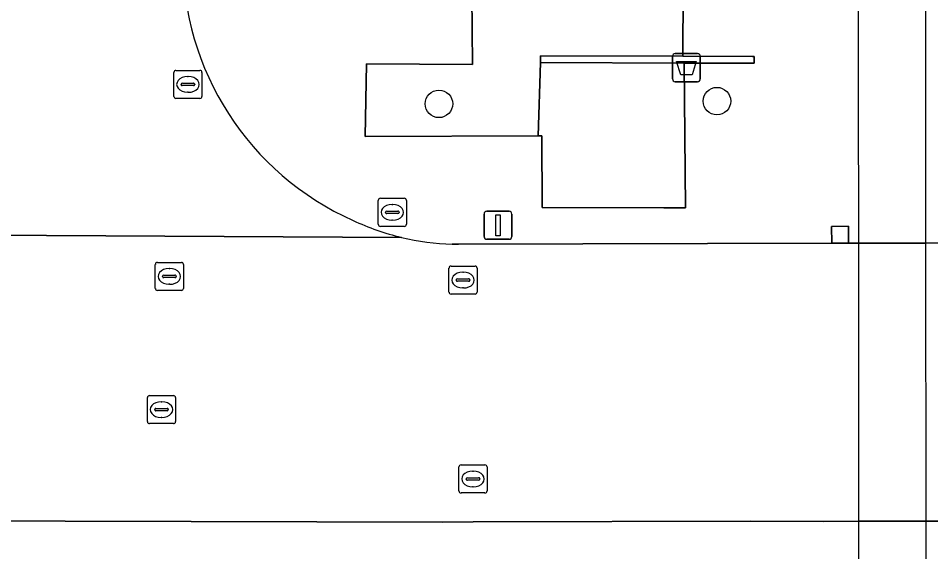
# Model space of a CAD drawing. Extents: x 161477 to 163040, y 383680 to 384871.
# Drawn here: x 161920.08 to 161952.57, y 384370.84 to 384389.83 of the extents above; entities that cross this region are included whole.
import ezdxf

# ---------------------------------------------------------------- set-up
doc = ezdxf.new("R2010")
doc.units = 0
for name, color, linetype in [('IMGEO_Afvalbak', 7, 'Continuous'), ('IMGEO_Boom', 7, 'Continuous'), ('IMGEO_Brandkraan', 7, 'Continuous'), ('IMGEO_Dek', 7, 'Continuous'), ('IMGEO_Groenvoorziening', 7, 'Continuous'), ('IMGEO_Kolk', 7, 'Continuous'), ('IMGEO_Lichtmast', 7, 'Continuous'), ('IMGEO_Muur', 7, 'Continuous'), ('IMGEO_Pijler', 7, 'Continuous'), ('IMGEO_Rijbaan_lokaal_open', 7, 'Continuous'), ('IMGEO_Rioolput', 7, 'Continuous'), ('IMGEO_Voetpad_gesloten', 7, 'Continuous'), ('IMGEO_Voetpad_open', 7, 'Continuous')]:
    doc.layers.add(name, color=color, linetype=linetype)

msp = doc.modelspace()

# ---------------------------------------------------------------- linework, layer by layer
at = {"layer": 'IMGEO_Afvalbak'}
for p, q in [((161943.375, 384387.67), (161943.375, 384388.47)), ((161943.375, 384388.47), (161943.375, 384387.67)), ((161943.475, 384388.57), (161944.265, 384388.57)), ((161944.265, 384388.57), (161943.475, 384388.57)), ((161944.365, 384388.47), (161944.365, 384387.67)), ((161944.365, 384387.67), (161944.365, 384388.47)), ((161944.265, 384387.57), (161943.475, 384387.57)), ((161943.475, 384387.57), (161944.265, 384387.57))]:
    msp.add_line(p, q, dxfattribs=at)
msp.add_lwpolyline([(161943.518, 384388.284), (161944.222, 384388.284), (161944.073, 384387.814), (161943.667, 384387.814), (161943.518, 384388.284)], dxfattribs=at)
for centre, start, end in [((161943.475, 384388.47), 90, 180), ((161943.475, 384388.47), 90, 180), ((161944.265, 384388.47), 0, 90), ((161944.265, 384388.47), 360, 90), ((161943.475, 384387.67), 180, 270), ((161943.475, 384387.67), 180, 270), ((161944.265, 384387.67), 270, 0), ((161944.265, 384387.67), 270, 0)]:
    msp.add_arc(centre, 0.1, start, end, dxfattribs=at)
at = {"layer": 'IMGEO_Boom'}
for centre in [(161935.06, 384386.78), (161944.96, 384386.88)]:
    msp.add_circle(centre, 0.489, dxfattribs=at)
at = {"layer": 'IMGEO_Brandkraan'}
for p, q in [((161932.899, 384382.494), (161932.899, 384383.346)), ((161932.974, 384383.42), (161933.826, 384383.42)), ((161933.9, 384383.346), (161933.9, 384382.494)), ((161933.158, 384382.914), (161933.158, 384382.926)), ((161933.201, 384382.963), (161933.599, 384382.963)), ((161933.387, 384383.2), (161933.412, 384383.2)), ((161933.642, 384382.926), (161933.642, 384382.914)), ((161933.596, 384382.877), (161933.198, 384382.877)), ((161933.41, 384382.64), (161933.385, 384382.64)), ((161933.826, 384382.42), (161932.974, 384382.42))]:
    msp.add_line(p, q, dxfattribs=at)
for points in [[(161932.899, 384382.494), (161932.899, 384383.346)], [(161932.974, 384383.42), (161933.826, 384383.42)], [(161933.9, 384383.346), (161933.9, 384382.494)], [(161933.826, 384382.42), (161932.974, 384382.42)]]:
    msp.add_lwpolyline(points, dxfattribs=at)
for centre, radius, start, end in [((161932.976, 384383.344), 0.0765, 91.552, 178.448), ((161932.976, 384383.344), 0.0765, 91.552, 178.448), ((161933.824, 384383.344), 0.0765, 1.552, 88.448), ((161933.824, 384383.344), 0.0765, 1.552, 88.448), ((161933.198, 384382.923), 0.0403, 85.8775, 175.7526), ((161933.195, 384382.913), 0.0366, 178.938, 274.7102), ((161933.599, 384382.92), 0.043, 264.8664, 352.4533), ((161933.603, 384382.925), 0.0386, 1.7309, 96.639), ((161932.976, 384382.496), 0.0765, 181.552, 268.448), ((161932.976, 384382.496), 0.0765, 181.552, 268.448), ((161933.824, 384382.496), 0.0765, 271.552, 358.448), ((161933.824, 384382.496), 0.0765, 271.552, 358.448)]:
    msp.add_arc(centre, radius, start, end, dxfattribs=at)
for centre, major_axis, ratio, start_param, end_param in [((161933.386, 384382.92), (-0.387, 0.002), 0.722429, 4.712389, 7.853982), ((161933.411, 384382.92), (-0.39, 0.002), 0.717154, 1.570796, 4.712389)]:
    msp.add_ellipse(centre, major_axis=major_axis, ratio=ratio, start_param=start_param, end_param=end_param, dxfattribs=at)
at = {"layer": 'IMGEO_Dek'}
msp.add_lwpolyline([(161952.4, 384381.825), (161952.383, 384398.52), (161949.962, 384398.52), (161949.996, 384381.818), (161950.004, 384371.924), (161950.007, 384368.834), (161950.009, 384366.051), (161949.91, 384353.629), (161952.428, 384353.629), (161952.416, 384366.048), (161952.413, 384368.836), (161952.41, 384371.927)], close=True, dxfattribs=at)
at = {"layer": 'IMGEO_Groenvoorziening'}
msp.add_lwpolyline([(161936.211, 384393.131), (161936.254, 384388.185), (161932.478, 384388.206), (161932.435, 384385.618), (161938.598, 384385.646), (161938.677, 384388.253), (161938.681, 384388.493), (161943.748, 384388.475), (161943.767, 384393.149)], close=True, dxfattribs=at)
at = {"layer": 'IMGEO_Kolk'}
for p, q in [((161925.619, 384387.047), (161925.619, 384387.899)), ((161925.694, 384387.973), (161926.546, 384387.973)), ((161926.62, 384387.899), (161926.62, 384387.047)), ((161925.878, 384387.467), (161925.878, 384387.479)), ((161925.921, 384387.516), (161926.319, 384387.516)), ((161926.107, 384387.753), (161926.132, 384387.753)), ((161926.362, 384387.479), (161926.362, 384387.467)), ((161926.316, 384387.43), (161925.918, 384387.43)), ((161926.13, 384387.193), (161926.105, 384387.193)), ((161926.546, 384386.973), (161925.694, 384386.973)), ((161935.417, 384380.083), (161935.417, 384380.935)), ((161935.492, 384381.009), (161936.344, 384381.009)), ((161936.418, 384380.935), (161936.418, 384380.083)), ((161935.905, 384380.789), (161935.93, 384380.789)), ((161935.676, 384380.503), (161935.676, 384380.515)), ((161936.114, 384380.466), (161935.716, 384380.466)), ((161935.719, 384380.552), (161936.117, 384380.552)), ((161936.16, 384380.515), (161936.16, 384380.503)), ((161936.344, 384380.009), (161935.492, 384380.009)), ((161935.928, 384380.229), (161935.903, 384380.229)), ((161935.771, 384373.006), (161935.771, 384373.858)), ((161935.846, 384373.932), (161936.698, 384373.932)), ((161936.772, 384373.858), (161936.772, 384373.006)), ((161936.073, 384373.475), (161936.471, 384373.475)), ((161936.259, 384373.712), (161936.284, 384373.712)), ((161936.03, 384373.426), (161936.03, 384373.438)), ((161936.468, 384373.389), (161936.07, 384373.389)), ((161936.282, 384373.152), (161936.257, 384373.152)), ((161936.514, 384373.438), (161936.514, 384373.426)), ((161936.698, 384372.932), (161935.846, 384372.932))]:
    msp.add_line(p, q, dxfattribs=at)
for points in [[(161925.619, 384387.047), (161925.619, 384387.899)], [(161925.694, 384387.973), (161926.546, 384387.973)], [(161926.62, 384387.899), (161926.62, 384387.047)], [(161926.546, 384386.973), (161925.694, 384386.973)], [(161935.417, 384380.083), (161935.417, 384380.935)], [(161935.492, 384381.009), (161936.344, 384381.009)], [(161936.418, 384380.935), (161936.418, 384380.083)], [(161936.344, 384380.009), (161935.492, 384380.009)], [(161935.771, 384373.006), (161935.771, 384373.858)], [(161935.846, 384373.932), (161936.698, 384373.932)], [(161936.772, 384373.858), (161936.772, 384373.006)], [(161936.698, 384372.932), (161935.846, 384372.932)]]:
    msp.add_lwpolyline(points, dxfattribs=at)
for centre, radius, start, end in [((161925.696, 384387.897), 0.0765, 91.552, 178.448), ((161925.696, 384387.897), 0.0765, 91.552, 178.448), ((161926.544, 384387.897), 0.0765, 1.552, 88.448), ((161926.544, 384387.897), 0.0765, 1.552, 88.448), ((161925.918, 384387.476), 0.0403, 85.8775, 175.7526), ((161925.915, 384387.466), 0.0366, 178.938, 274.7102), ((161926.319, 384387.473), 0.043, 264.8664, 352.4533), ((161926.323, 384387.478), 0.0386, 1.7309, 96.639), ((161925.696, 384387.049), 0.0765, 181.552, 268.448), ((161925.696, 384387.049), 0.0765, 181.552, 268.448), ((161926.544, 384387.049), 0.0765, 271.552, 358.448), ((161926.544, 384387.049), 0.0765, 271.552, 358.448), ((161935.494, 384380.933), 0.0765, 91.552, 178.448), ((161935.494, 384380.933), 0.0765, 91.552, 178.448), ((161936.342, 384380.933), 0.0765, 1.552, 88.448), ((161936.342, 384380.933), 0.0765, 1.552, 88.448), ((161935.716, 384380.512), 0.0403, 85.8775, 175.7526), ((161935.713, 384380.502), 0.0366, 178.938, 274.7102), ((161936.117, 384380.509), 0.043, 264.8664, 352.4533), ((161936.121, 384380.514), 0.0386, 1.7309, 96.639), ((161935.494, 384380.085), 0.0765, 181.552, 268.448), ((161935.494, 384380.085), 0.0765, 181.552, 268.448), ((161936.342, 384380.085), 0.0765, 271.552, 358.448), ((161936.342, 384380.085), 0.0765, 271.552, 358.448), ((161935.848, 384373.856), 0.0765, 91.552, 178.448), ((161935.848, 384373.856), 0.0765, 91.552, 178.448), ((161936.696, 384373.856), 0.0765, 1.552, 88.448), ((161936.696, 384373.856), 0.0765, 1.552, 88.448), ((161936.07, 384373.435), 0.0403, 85.8775, 175.7526), ((161936.475, 384373.437), 0.0386, 1.7309, 96.639), ((161936.067, 384373.425), 0.0366, 178.938, 274.7102), ((161936.471, 384373.432), 0.043, 264.8664, 352.4533), ((161935.848, 384373.008), 0.0765, 181.552, 268.448), ((161935.848, 384373.008), 0.0765, 181.552, 268.448), ((161936.696, 384373.008), 0.0765, 271.552, 358.448), ((161936.696, 384373.008), 0.0765, 271.552, 358.448)]:
    msp.add_arc(centre, radius, start, end, dxfattribs=at)
for centre, major_axis, ratio, start_param, end_param in [((161926.106, 384387.473), (-0.387, 0.002), 0.722429, 4.712389, 7.853982), ((161926.131, 384387.473), (-0.39, 0.002), 0.717154, 1.570796, 4.712389), ((161935.904, 384380.509), (-0.387, 0.002), 0.722429, 4.712389, 7.853982), ((161935.929, 384380.509), (-0.39, 0.002), 0.717154, 1.570796, 4.712389), ((161936.258, 384373.432), (-0.387, 0.002), 0.722429, 4.712389, 7.853982), ((161936.283, 384373.432), (-0.39, 0.002), 0.717154, 1.570796, 4.712389)]:
    msp.add_ellipse(centre, major_axis=major_axis, ratio=ratio, start_param=start_param, end_param=end_param, dxfattribs=at)
at = {"layer": 'IMGEO_Lichtmast'}
for p, q in [((161936.765, 384382.96), (161937.555, 384382.96)), ((161937.555, 384382.96), (161936.765, 384382.96)), ((161936.665, 384382.06), (161936.665, 384382.86)), ((161936.665, 384382.86), (161936.665, 384382.06)), ((161937.655, 384382.86), (161937.655, 384382.06)), ((161937.655, 384382.06), (161937.655, 384382.86)), ((161937.555, 384381.96), (161936.765, 384381.96)), ((161936.765, 384381.96), (161937.555, 384381.96))]:
    msp.add_line(p, q, dxfattribs=at)
msp.add_lwpolyline([(161937.085, 384382.835), (161937.235, 384382.835), (161937.235, 384382.085), (161937.085, 384382.085), (161937.085, 384382.835)], dxfattribs=at)
for centre, start, end in [((161936.765, 384382.86), 90, 180), ((161936.765, 384382.86), 90, 180), ((161937.555, 384382.86), 0, 90), ((161937.555, 384382.86), 360, 90), ((161936.765, 384382.06), 180, 270), ((161936.765, 384382.06), 180, 270), ((161937.555, 384382.06), 270, 0), ((161937.555, 384382.06), 270, 0)]:
    msp.add_arc(centre, 0.1, start, end, dxfattribs=at)
at = {"layer": 'IMGEO_Muur'}
msp.add_lwpolyline([(161946.288, 384388.465), (161946.228, 384388.466), (161943.748, 384388.475), (161938.681, 384388.493), (161938.677, 384388.253), (161943.787, 384388.234), (161946.287, 384388.225)], close=True, dxfattribs=at)
at = {"layer": 'IMGEO_Pijler'}
msp.add_lwpolyline([(161949.645, 384382.426), (161949.042, 384382.422), (161949.045, 384381.819), (161949.33, 384381.821), (161949.648, 384381.823)], close=True, dxfattribs=at)
at = {"layer": 'IMGEO_Rijbaan_lokaal_open'}
for points in [[(161908.623, 384381.955), (161889.028, 384381.961), (161886.368, 384381.97), (161886.329, 384371.994), (161891.226, 384371.987), (161908.29, 384371.964), (161935.201, 384371.899), (161936.279, 384371.91), (161946.163, 384371.925), (161948.753, 384371.922), (161950.004, 384371.924), (161952.41, 384371.927), (161955.193, 384371.931), (161971.175, 384371.919), (161975.939, 384371.915), (161977.467, 384371.944), (161998.045, 384371.925)], [(161933.723, 384382.029), (161910.549, 384382.157)], [(161910.549, 384382.157), (161933.723, 384382.029)], [(161998.603, 384381.874), (161977.501, 384381.836), (161967.606, 384381.864), (161952.4, 384381.825), (161949.996, 384381.818), (161949.045, 384381.819), (161935.75, 384381.782), (161935.534, 384381.788)]]:
    msp.add_lwpolyline(points, dxfattribs=at)
for centre, radius, start, end in [((161936.153, 384391.971), 10.219, 179.5587, 246.0224), ((161935.784, 384390.656), 8.87, 244.7435, 256.5609), ((161935.798, 384390.694), 8.91, 256.5353, 268.3045)]:
    msp.add_arc(centre, radius, start, end, dxfattribs=at)
at = {"layer": 'IMGEO_Rioolput'}
for p, q in [((161924.959, 384380.214), (161924.959, 384381.066)), ((161925.034, 384381.14), (161925.886, 384381.14)), ((161925.96, 384381.066), (161925.96, 384380.214)), ((161925.218, 384380.634), (161925.218, 384380.646)), ((161925.261, 384380.683), (161925.659, 384380.683)), ((161925.447, 384380.92), (161925.472, 384380.92)), ((161925.702, 384380.646), (161925.702, 384380.634)), ((161925.656, 384380.597), (161925.258, 384380.597)), ((161925.47, 384380.36), (161925.445, 384380.36)), ((161925.886, 384380.14), (161925.034, 384380.14)), ((161924.754, 384376.4), (161925.606, 384376.4)), ((161924.679, 384375.474), (161924.679, 384376.326)), ((161925.167, 384376.18), (161925.192, 384376.18)), ((161925.68, 384376.326), (161925.68, 384375.474)), ((161924.938, 384375.894), (161924.938, 384375.906)), ((161925.376, 384375.857), (161924.978, 384375.857)), ((161924.981, 384375.943), (161925.379, 384375.943)), ((161925.422, 384375.906), (161925.422, 384375.894)), ((161925.19, 384375.62), (161925.165, 384375.62)), ((161925.606, 384375.4), (161924.754, 384375.4))]:
    msp.add_line(p, q, dxfattribs=at)
for points in [[(161924.959, 384380.214), (161924.959, 384381.066)], [(161925.034, 384381.14), (161925.886, 384381.14)], [(161925.96, 384381.066), (161925.96, 384380.214)], [(161925.886, 384380.14), (161925.034, 384380.14)], [(161924.754, 384376.4), (161925.606, 384376.4)], [(161924.679, 384375.474), (161924.679, 384376.326)], [(161925.68, 384376.326), (161925.68, 384375.474)], [(161925.606, 384375.4), (161924.754, 384375.4)]]:
    msp.add_lwpolyline(points, dxfattribs=at)
for centre, radius, start, end in [((161925.036, 384381.064), 0.0765, 91.552, 178.448), ((161925.036, 384381.064), 0.0765, 91.552, 178.448), ((161925.884, 384381.064), 0.0765, 1.552, 88.448), ((161925.884, 384381.064), 0.0765, 1.552, 88.448), ((161925.258, 384380.643), 0.0403, 85.8775, 175.7526), ((161925.255, 384380.633), 0.0366, 178.938, 274.7102), ((161925.659, 384380.64), 0.043, 264.8664, 352.4533), ((161925.663, 384380.645), 0.0386, 1.7309, 96.639), ((161925.036, 384380.216), 0.0765, 181.552, 268.448), ((161925.036, 384380.216), 0.0765, 181.552, 268.448), ((161925.884, 384380.216), 0.0765, 271.552, 358.448), ((161925.884, 384380.216), 0.0765, 271.552, 358.448), ((161924.756, 384376.324), 0.0765, 91.552, 178.448), ((161924.756, 384376.324), 0.0765, 91.552, 178.448), ((161925.604, 384376.324), 0.0765, 1.552, 88.448), ((161925.604, 384376.324), 0.0765, 1.552, 88.448), ((161924.978, 384375.903), 0.0403, 85.8775, 175.7526), ((161924.975, 384375.893), 0.0366, 178.938, 274.7102), ((161925.379, 384375.9), 0.043, 264.8664, 352.4533), ((161925.383, 384375.905), 0.0386, 1.7309, 96.639), ((161924.756, 384375.476), 0.0765, 181.552, 268.448), ((161924.756, 384375.476), 0.0765, 181.552, 268.448), ((161925.604, 384375.476), 0.0765, 271.552, 358.448), ((161925.604, 384375.476), 0.0765, 271.552, 358.448)]:
    msp.add_arc(centre, radius, start, end, dxfattribs=at)
for centre, major_axis, ratio, start_param, end_param in [((161925.446, 384380.64), (-0.387, 0.002), 0.722429, 4.712389, 7.853982), ((161925.471, 384380.64), (-0.39, 0.002), 0.717154, 1.570796, 4.712389), ((161925.166, 384375.9), (-0.387, 0.002), 0.722429, 4.712389, 7.853982), ((161925.191, 384375.9), (-0.39, 0.002), 0.717154, 1.570796, 4.712389)]:
    msp.add_ellipse(centre, major_axis=major_axis, ratio=ratio, start_param=start_param, end_param=end_param, dxfattribs=at)
at = {"layer": 'IMGEO_Voetpad_gesloten'}
msp.add_lwpolyline([(161952.383, 384398.52), (161949.962, 384398.52), (161949.996, 384381.818), (161950.004, 384371.924), (161950.007, 384368.834), (161950.009, 384366.051), (161949.91, 384353.629), (161952.428, 384353.629), (161952.416, 384366.048), (161952.413, 384368.836), (161952.41, 384371.927), (161952.4, 384381.825)], close=True, dxfattribs=at)
at = {"layer": 'IMGEO_Voetpad_open'}
for points in [[(161943.748, 384388.475), (161946.228, 384388.466), (161946.288, 384388.465), (161946.287, 384388.225), (161943.787, 384388.234), (161943.839, 384383.086), (161943.071, 384383.086), (161938.731, 384383.089), (161938.718, 384385.643), (161938.598, 384385.646), (161932.435, 384385.618), (161932.478, 384388.206), (161936.254, 384388.185), (161936.211, 384393.131), (161943.767, 384393.149)], [(161943.787, 384388.234), (161938.677, 384388.253), (161938.598, 384385.646), (161938.718, 384385.643), (161938.731, 384383.089), (161943.071, 384383.086), (161943.839, 384383.086)], [(161949.045, 384381.819), (161949.042, 384382.422), (161949.645, 384382.426), (161949.648, 384381.823), (161949.33, 384381.821)]]:
    msp.add_lwpolyline(points, close=True, dxfattribs=at)
for points in [[(161935.534, 384381.788), (161935.75, 384381.782), (161949.045, 384381.819), (161949.996, 384381.818), (161952.4, 384381.825), (161967.606, 384381.864), (161977.501, 384381.836), (161998.603, 384381.874), (162000, 384381.875), (162012.567, 384381.888), (162024.959, 384381.823), (162024.961, 384387.877), (162023.511, 384387.866), (162023.528, 384385.556), (162020.718, 384385.535), (162020.701, 384387.845)], [(161998.045, 384371.925), (161977.467, 384371.944), (161975.939, 384371.915), (161971.175, 384371.919), (161955.193, 384371.931), (161952.41, 384371.927), (161950.004, 384371.924), (161948.753, 384371.922), (161946.163, 384371.925), (161936.279, 384371.91), (161935.201, 384371.899), (161908.29, 384371.964), (161891.226, 384371.987), (161891.218, 384369.74)]]:
    msp.add_lwpolyline(points, dxfattribs=at)
for centre, radius, start, end in [((161936.153, 384391.971), 10.219, 179.5587, 246.0224), ((161935.784, 384390.656), 8.87, 244.7435, 256.5609), ((161935.798, 384390.694), 8.91, 256.5353, 268.3045)]:
    msp.add_arc(centre, radius, start, end, dxfattribs=at)

doc.saveas('drawing.dxf')
